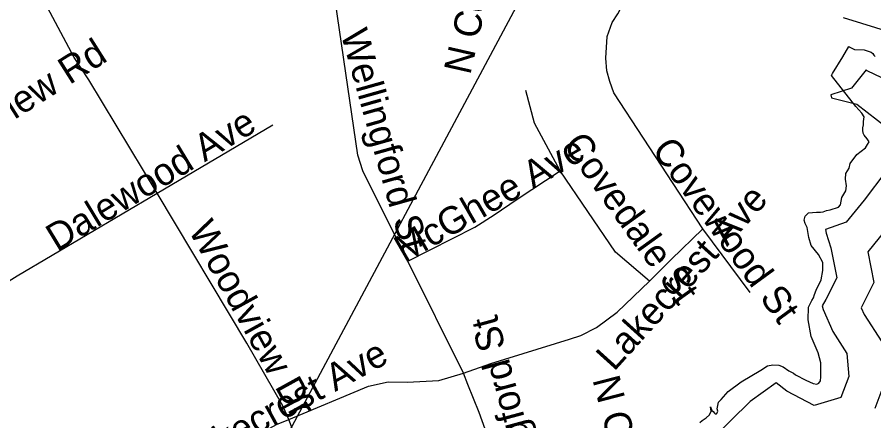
# Model space of a CAD drawing. Extents: x 1662474 to 1856135, y 779280 to 917889.
# Drawn here: x 1701527 to 1704505, y 821158 to 822561 of the extents above; entities that cross this region are included whole.
import ezdxf

# ---------------------------------------------------------------- set-up
doc = ezdxf.new("R2010")
doc.units = 0
for name, color, linetype in [('Exist Hydrographic Buffer Line', 7, 'Continuous'), ('Exist Hydrographic Lake Shore', 7, 'Continuous'), ('Exist Road Non-System Structure Non-Sys NCDOT Number Label', 7, 'Continuous'), ('Exist Road Non-System Type 51', 7, 'Continuous'), ('Exist Road Non-System Type 51 Label', 7, 'Continuous'), ('Exist Road Primary US Structure Standard Bridge CELL', 7, 'Continuous')]:
    doc.layers.add(name, color=color, linetype=linetype)

msp = doc.modelspace()

# ---------------------------------------------------------------- linework, layer by layer
at = {"layer": 'Exist Hydrographic Buffer Line'}
for points in [[(1704584, 822326.3), (1704481.3, 822374.6), (1704477.8, 822377.6), (1704426.6, 822313.7), (1704355.5, 822291.3), (1704357.9, 822280.2), (1704445.9, 822258.3), (1704552.8, 822175.2)], [(1704962.9, 822263.9), (1704835, 822200), (1704675.5, 822158.4), (1704668.4, 821980.9), (1704567.3, 821848.3), (1704483.4, 821745.4), (1704504.9, 821638.3), (1704461, 821550.6), (1704470.9, 821527.3), (1704531.9, 821433.1), (1704542.6, 821293.8), (1704507.8, 821201)], [(1704546.7, 822024.7), (1704470.5, 821924.7), (1704408.2, 821848.3), (1704337.2, 821823.3), (1704339.3, 821809.8), (1704354.9, 821759.1), (1704375.6, 821655.6), (1704337.8, 821580), (1704325.4, 821557.4), (1704329.1, 821545.1), (1704361.7, 821469), (1704411.3, 821392.4), (1704417.6, 821311.6), (1704390.2, 821238.7), (1704297.4, 821210.9), (1704202.8, 821260.9), (1704165.1, 821289.9), (1704075, 821225.6), (1703875.5, 821029.8)]]:
    msp.add_lwpolyline(points, dxfattribs=at)
at = {"layer": 'Exist Hydrographic Lake Shore'}
for points in [[(1704328.8, 821884.9), (1704340.6, 821889.1), (1704352.9, 821890.9), (1704381.5, 821900.9), (1704388.6, 821908.8), (1704393.1, 821933.9), (1704407.2, 821957.3), (1704409.9, 821975.1), (1704405.9, 821997.7), (1704407.5, 822018.2), (1704419, 822036), (1704422.8, 822052.6), (1704445, 822083.8), (1704476, 822107.2), (1704483.1, 822118.2), (1704488.4, 822128.1), (1704482, 822137.9), (1704470.5, 822150.4), (1704467.9, 822158.3), (1704466.9, 822168.6), (1704466.9, 822176.2), (1704468.4, 822186.7), (1704468.9, 822198.5), (1704470.5, 822215), (1704462.6, 822226.8), (1704442.4, 822250.8), (1704357.6, 822358.1), (1704361.4, 822365.7), (1704397.2, 822423.7), (1704418.2, 822459.4), (1704419.4, 822458.1), (1704436.9, 822448.1), (1704471.5, 822447.3), (1704494.9, 822439.4), (1704501.5, 822434.7), (1704504.6, 822428.4), (1704509.1, 822423.9)], [(1703900.1, 821151.8), (1703907.8, 821159.7), (1703921.4, 821168.6), (1703933.8, 821178.6), (1703938.8, 821192.2), (1703937.5, 821206.9), (1703941.1, 821194.3), (1703946.6, 821190.1), (1703950.9, 821184.3), (1703952.6, 821182.2), (1703958.1, 821182.2), (1703959.5, 821183.3), (1703962.4, 821192.2), (1703960.5, 821200.1), (1703964.5, 821222.4), (1703974.5, 821232.4), (1703998.9, 821260.2), (1704043.8, 821293.8), (1704111.8, 821333.9), (1704135.6, 821349.2), (1704154, 821352.6), (1704174.1, 821351.8), (1704189.4, 821345.8), (1704208.9, 821332.4), (1704224.9, 821323.4), (1704232.8, 821318.2), (1704267.9, 821299.3), (1704293.6, 821287.8), (1704306.2, 821285.9), (1704313.8, 821288.8), (1704319.4, 821296.7), (1704320.1, 821311.4), (1704320.1, 821359.7), (1704310.9, 821394.1), (1704286.8, 821451.5), (1704276.2, 821509.5), (1704277.4, 821552.8), (1704288.9, 821575.9), (1704295.1, 821585.9), (1704298.4, 821597.4), (1704304.6, 821612.4), (1704321.4, 821647.6), (1704326.9, 821680.1), (1704326.9, 821708.2), (1704312.8, 821736.1), (1704287, 821767.2), (1704279.1, 821794.8), (1704273.1, 821830.2), (1704266.2, 821843.9), (1704262.6, 821856), (1704266.2, 821869.4), (1704277.9, 821880.4), (1704305.4, 821883.2), (1704319.4, 821883), (1704328.8, 821884.9)]]:
    msp.add_lwpolyline(points, dxfattribs=at)
at = {"layer": 'Exist Road Non-System Structure Non-Sys NCDOT Number Label'}
msp.add_line((1703447, 822945.1), (1701695.7, 819668.6), dxfattribs=at)
at = {"layer": 'Exist Road Non-System Type 51'}
for p, q in [((1702013.4, 821949.2), (1701775.8, 822343.4)), ((1702013.4, 821949.2), (1702415.6, 822186.7)), ((1704074.9, 821604), (1703910.4, 821824.8)), ((1703078.9, 821324.2), (1702884.6, 821713.4))]:
    msp.add_line(p, q, dxfattribs=at)
for points in [[(1701775.8, 822343.4), (1701725.4, 822420.5), (1701632.2, 822594), (1701609.9, 822678.5), (1701609.6, 822830.2)], [(1702884.6, 821713.4), (1702729.1, 822027.1), (1702711.5, 822081.2), (1702612.2, 822755.2), (1702599.4, 822827.1)], [(1703910.4, 821824.8), (1703600.9, 822297.9), (1703586.5, 822337.4), (1703577.1, 822373.9), (1703572.9, 822418.2), (1703578.1, 822493.5), (1703595.6, 822542.6), (1703614.9, 822573), (1703649, 822638.4)], [(1703414.6, 822026.9), (1703325.1, 822192.4), (1703294.9, 822306.1)], [(1703185.1, 821874.4), (1703264.5, 821928.9), (1703414.6, 822026.9)], [(1703725.4, 821643.9), (1703607, 821744.7), (1703414.6, 822026.9)], [(1701373.9, 821567.5), (1701527.5, 821662.5), (1702013.4, 821949.2)], [(1702471.1, 821162.9), (1702450.1, 821210.6), (1702324.9, 821427.9), (1702013.4, 821949.2)], [(1702884.6, 821713.4), (1703118, 821831.6), (1703185.1, 821874.4)], [(1703725.4, 821643.9), (1703800.4, 821718.4), (1703910.4, 821824.8)], [(1703447.4, 821442.4), (1703486.5, 821454.4), (1703540.9, 821483), (1703612, 821535.5), (1703725.4, 821643.9)], [(1703078.9, 821324.2), (1703173.6, 821357.6), (1703447.4, 821442.4)], [(1702471.1, 821162.9), (1702747.9, 821278.5), (1702816.1, 821294), (1702883.1, 821292.4), (1702992.6, 821298.8), (1703078.9, 821324.2)], [(1703099.9, 820638.4), (1703118.6, 820781.4), (1703157.4, 820920.9), (1703175, 820993), (1703169.8, 821057.2), (1703154.2, 821128.9), (1703132.4, 821187.2), (1703093.6, 821284.1), (1703078.9, 821324.2)], [(1702082.6, 820805.9), (1702138.5, 820882.2), (1702170.5, 820923.4), (1702223.6, 820987.5), (1702278.4, 821046.8), (1702344, 821098.8), (1702428.5, 821145.5), (1702471.1, 821162.9)], [(1702585.5, 820934.8), (1702535.1, 820994.9), (1702471.1, 821162.9)]]:
    msp.add_lwpolyline(points, dxfattribs=at)
at = {"layer": 'Exist Road Primary US Structure Standard Bridge CELL'}
msp.add_line((1704397.6, 822560), (1704711.4, 822462.3), dxfattribs=at)

# ---------------------------------------------------------------- texts
at = {"layer": 'Exist Road Non-System Type 51 Label'}
for s, rotation, p in [('N Centennial St', 77.2637, (1703101.8, 822357.8)), ('Wellingford St', 285.7528, (1702650.8, 822504.5)), ('Oakview Rd', 32.2966, (1701267.3, 822045.5)), ('Dalewood Ave', 31.2437, (1701665.3, 821744.9)), ('Covedale St', 305.7428, (1703421.4, 822117.3)), ('McGhee Ave', 30.0127, (1702873.6, 821705.5)), ('Covewood St', 306.1625, (1703730.3, 822099.1)), ('Lakecrest Ave', 47.8786, (1703601.4, 821327.3)), ('Woodview Dr', 298.8911, (1702120.7, 821821.3)), ('Wellingford St', 105.1663, (1703400.9, 820766.7)), ('Lakecrest Ave', 28.6927, (1702117.7, 820976.7)), ('N Centennial St', 284.5162, (1703526.2, 821301.4))]:
    msp.add_text(s, height=95, rotation=rotation, dxfattribs=at).set_placement(p)

doc.saveas('drawing.dxf')
